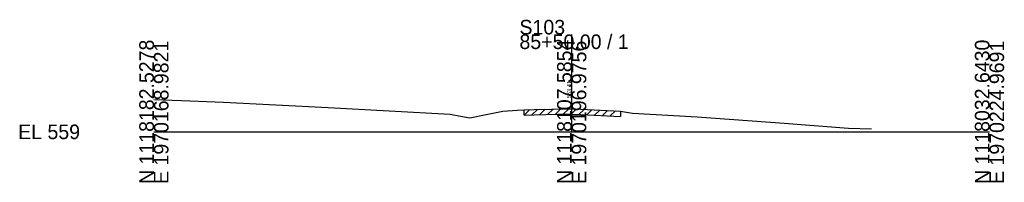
# Model space of a CAD drawing. Extents: x -26 to 163, y -10 to 45020.
# Drawn here: x -25.7 to 162.8, y 44490.3 to 44521.5 of the extents above; entities that cross this region are included whole.
import ezdxf

# ---------------------------------------------------------------- set-up
doc = ezdxf.new("R2010")
doc.units = 0
for name, color, linetype in [('RD_GPK_XS_Cell', 7, 'Continuous'), ('RD_XS_ExGround', 7, 'Continuous'), ('RD_XS_ExPaveRet', 7, 'Continuous'), ('RD_XS_TX_Elev_EX', 7, 'Continuous')]:
    doc.layers.add(name, color=color, linetype=linetype)

msp = doc.modelspace()

# ---------------------------------------------------------------- linework, layer by layer
at = {"layer": 'RD_GPK_XS_Cell'}
for p, q in [((80, 44500), (80, 44518.69)), ((0, 44500), (80, 44500)), ((80, 44500), (160, 44500))]:
    msp.add_line(p, q, dxfattribs=at)
at = {"layer": 'RD_XS_ExGround'}
for p, q in [((0, 44506.23), (5.27, 44506.02)), ((5.27, 44506.02), (13.32, 44505.72)), ((13.32, 44505.72), (33.38, 44504.7)), ((33.38, 44504.7), (56.73, 44503.38)), ((56.73, 44503.38), (58.72, 44503.02)), ((60.52, 44502.7), (63.64, 44503.35)), ((63.64, 44503.35), (66.85, 44503.95)), ((66.85, 44503.95), (69.58, 44504.14)), ((69.58, 44504.14), (70.9, 44504.23)), ((70.9, 44504.23), (72.79, 44504.27)), ((72.79, 44504.27), (79.59, 44504.43)), ((79.59, 44504.43), (80, 44504.41)), ((80, 44504.41), (81.76, 44504.32)), ((81.76, 44504.32), (89.33, 44503.97)), ((89.33, 44503.97), (91.64, 44503.61)), ((91.64, 44503.61), (104.06, 44502.9)), ((58.72, 44503.02), (60.52, 44502.7)), ((104.06, 44502.9), (120.69, 44501.69)), ((120.69, 44501.69), (133, 44500.69)), ((133, 44500.69), (137.42, 44500.59))]:
    msp.add_line(p, q, dxfattribs=at)
at = {"layer": 'RD_XS_ExPaveRet'}
for p, q in [((70.9, 44503.23), (71.92, 44504.25)), ((70.9, 44503.23), (70.9, 44504.23)), ((70.9, 44503.23), (72.79, 44503.27)), ((72.4, 44503.26), (73.43, 44504.28)), ((72.79, 44503.27), (79.59, 44503.43)), ((73.9, 44503.3), (74.93, 44504.32)), ((75.4, 44503.33), (76.43, 44504.35)), ((76.9, 44503.37), (77.93, 44504.39)), ((78.4, 44503.4), (79.43, 44504.42)), ((79.59, 44503.43), (80, 44503.41)), ((79.9, 44503.41), (80.85, 44504.37)), ((80, 44503.41), (81.76, 44503.32)), ((81.4, 44503.34), (82.36, 44504.29)), ((81.76, 44503.32), (89.33, 44502.97)), ((82.9, 44503.27), (83.86, 44504.22)), ((84.4, 44503.2), (85.36, 44504.15)), ((85.9, 44503.13), (86.86, 44504.08)), ((87.4, 44503.06), (88.36, 44504.01)), ((89.33, 44503.97), (89.33, 44502.97))]:
    msp.add_line(p, q, dxfattribs=at)

# ---------------------------------------------------------------- texts
at = {"layer": 'RD_GPK_XS_Cell'}
for s, p in [('S103', (70, 44518.69)), ('85+50.00 / 1', (70, 44515.89)), ('EL 559', (-26, 44498.6))]:
    msp.add_text(s, height=2.8, dxfattribs=at).set_placement(p)
for s, p in [('N 1118182.5278', (0, 44490)), ('E 1970168.9821', (2.8, 44490)), ('N 1118107.5854', (80, 44490)), ('E 1970196.9756', (82.8, 44490)), ('N 1118032.6430', (160, 44490)), ('E 1970224.9691', (162.8, 44490))]:
    msp.add_text(s, height=2.8, rotation=90, dxfattribs=at).set_placement(p)
at = {"layer": 'RD_XS_TX_Elev_EX'}
msp.add_text('563.41', height=0.8, rotation=90, dxfattribs=at).set_placement((79.9, 44506.41))

doc.saveas('drawing.dxf')
